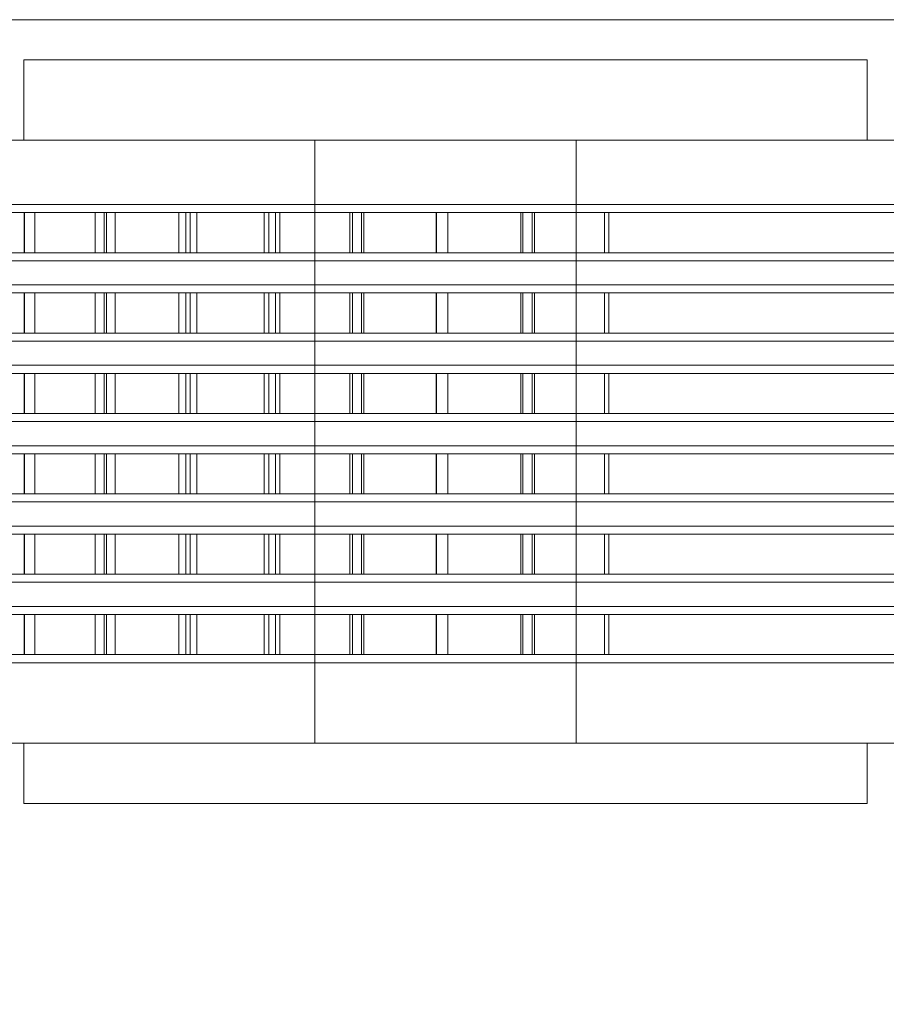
# Model space of a CAD drawing. Header units: millimetres. Extents: x -1970 to 61924, y -58230 to 6847.
# Tile 529 of 656: x 24344 to 24560, y -19725 to -19480. Entities that reach past the tile are written whole.
import ezdxf

# ---------------------------------------------------------------- set-up
doc = ezdxf.new("R2010")
doc.units = ezdxf.units.MM
doc.layers.add('COTAS_O', color=1, linetype='Continuous', lineweight=0)
doc.layers.add('superior_briquetadora', color=7, linetype='Continuous', lineweight=0)
doc.dimstyles.new('R19_100', dxfattribs={"dimtxt": 250, "dimasz": 150, "dimexe": 150, "dimexo": 80, "dimgap": 100, "dimtad": 1, "dimtih": 1, "dimtoh": 1, "dimdsep": 46, "dimcen": 0.09, "dimadec": 0, "dimazin": 0, "dimtfac": 1, "dimtdec": 4, "dimtofl": 0, "dimtmove": 0, "dimatfit": 3, "dimfxl": 1, "dimtolj": 1, "dimtzin": 0, "dimarcsym": 0})

# ---------------------------------------------------------------- blocks, each defined once
blk = doc.blocks.new('DIM_R26_37')
at = {"layer": 'COTAS_O'}
for p, q in [((23750.07, -19480), (23750.07, -20380)), ((25950.07, -19480), (25950.07, -20380)), ((23750.07, -20380), (23900.07, -20335)), ((25950.07, -20380), (25800.07, -20335)), ((23750.07, -20380), (25950.07, -20380)), ((23750.07, -20380), (23900.07, -20425)), ((25950.07, -20380), (25800.07, -20425))]:
    blk.add_line(p, q, dxfattribs=at)
blk.add_text('2200 O', height=250, dxfattribs=at).set_placement((24850.07, -20280))

msp = doc.modelspace()

# ---------------------------------------------------------------- linework, layer by layer
at = {"layer": 'superior_briquetadora'}
for p, q in [((23750.067, -19480), (25950.067, -19480)), ((23900.067, -19480), (25800.067, -19480)), ((24980.067, -19480), (24000.067, -19480)), ((24345.067, -19490), (24346.855, -19490)), ((24345.067, -19490), (24345.067, -19510)), ((24346.855, -19490), (24352.158, -19490)), ((24352.158, -19490), (24360.795, -19490)), ((24360.795, -19490), (24372.472, -19490)), ((24372.472, -19490), (24386.791, -19490)), ((24386.791, -19490), (24403.265, -19490)), ((24403.265, -19490), (24421.333, -19490)), ((24421.333, -19490), (24440.379, -19490)), ((24440.379, -19490), (24459.756, -19490)), ((24459.756, -19490), (24478.802, -19490)), ((24478.802, -19490), (24496.87, -19490)), ((24496.87, -19490), (24513.344, -19490)), ((24513.344, -19490), (24527.663, -19490)), ((24527.663, -19490), (24539.34, -19490)), ((24539.34, -19490), (24547.977, -19490)), ((24547.977, -19490), (24553.28, -19490)), ((24553.28, -19490), (24555.067, -19490)), ((24555.067, -19490), (24555.067, -19510)), ((24357.53, -19510), (24337.605, -19510)), ((24343.004, -19510), (24361.864, -19510)), ((24346.855, -19510), (24345.067, -19510)), ((24352.158, -19510), (24346.855, -19510)), ((24360.795, -19510), (24352.158, -19510)), ((24376.647, -19510), (24357.53, -19510)), ((24372.472, -19510), (24360.795, -19510)), ((24361.864, -19510), (24381.086, -19510)), ((24386.791, -19510), (24372.472, -19510)), ((24393.408, -19510), (24376.647, -19510)), ((24381.086, -19510), (24400.592, -19510)), ((24403.265, -19510), (24386.791, -19510)), ((24406.455, -19510), (24393.408, -19510)), ((24400.592, -19510), (24420.3, -19510)), ((24421.333, -19510), (24403.265, -19510)), ((24414.732, -19510), (24406.455, -19510)), ((24417.567, -19510), (24414.732, -19510)), ((24417.567, -19660), (24417.567, -19510)), ((24420.3, -19510), (24440.131, -19510)), ((24440.379, -19510), (24421.333, -19510)), ((24440.131, -19510), (24460.003, -19510)), ((24459.756, -19510), (24440.379, -19510)), ((24478.802, -19510), (24459.756, -19510)), ((24460.003, -19510), (24479.835, -19510)), ((24496.87, -19510), (24478.802, -19510)), ((24479.835, -19510), (24499.543, -19510)), ((24482.567, -19660), (24482.567, -19510)), ((24485.403, -19510), (24482.567, -19510)), ((24493.68, -19510), (24485.403, -19510)), ((24506.727, -19510), (24493.68, -19510)), ((24513.344, -19510), (24496.87, -19510)), ((24499.543, -19510), (24519.049, -19510)), ((24523.488, -19510), (24506.727, -19510)), ((24527.663, -19510), (24513.344, -19510)), ((24519.049, -19510), (24538.271, -19510)), ((24542.605, -19510), (24523.488, -19510)), ((24539.34, -19510), (24527.663, -19510)), ((24538.271, -19510), (24557.131, -19510)), ((24547.977, -19510), (24539.34, -19510)), ((24562.53, -19510), (24542.605, -19510)), ((24553.28, -19510), (24547.977, -19510)), ((24555.067, -19510), (24553.28, -19510)), ((24557.131, -19510), (24575.55, -19510)), ((24335.262, -19526), (24353.636, -19526)), ((24343.004, -19526), (24361.864, -19526)), ((24353.636, -19526), (24372.422, -19526)), ((24361.864, -19526), (24381.086, -19526)), ((24372.422, -19526), (24391.54, -19526)), ((24381.086, -19526), (24400.592, -19526)), ((24391.54, -19526), (24410.91, -19526)), ((24400.592, -19526), (24420.3, -19526)), ((24410.91, -19526), (24430.447, -19526)), ((24420.3, -19526), (24440.131, -19526)), ((24430.447, -19526), (24450.067, -19526)), ((24440.131, -19526), (24460.003, -19526)), ((24450.067, -19526), (24469.688, -19526)), ((24460.003, -19526), (24479.835, -19526)), ((24469.688, -19526), (24489.225, -19526)), ((24479.835, -19526), (24499.543, -19526)), ((24489.225, -19526), (24508.595, -19526)), ((24499.543, -19526), (24519.049, -19526)), ((24508.595, -19526), (24527.713, -19526)), ((24519.049, -19526), (24538.271, -19526)), ((24527.713, -19526), (24546.499, -19526)), ((24538.271, -19526), (24557.131, -19526)), ((24546.499, -19526), (24564.873, -19526)), ((24557.131, -19526), (24575.55, -19526)), ((24325.147, -19528), (24345.131, -19528)), ((24345.199, -19528), (24325.807, -19528)), ((24328.381, -19528), (24347.848, -19528)), ((24362.843, -19528), (24342.412, -19528)), ((24345.131, -19528), (24365.625, -19528)), ((24345.131, -19538), (24345.131, -19528)), ((24365.101, -19528), (24345.199, -19528)), ((24345.199, -19538), (24345.199, -19528)), ((24347.848, -19528), (24367.811, -19528)), ((24347.848, -19538), (24347.848, -19528)), ((24383.697, -19528), (24362.843, -19528)), ((24362.843, -19538), (24362.843, -19528)), ((24385.415, -19528), (24365.101, -19528)), ((24365.101, -19538), (24365.101, -19528)), ((24365.625, -19528), (24386.528, -19528)), ((24365.625, -19538), (24365.625, -19528)), ((24367.811, -19528), (24388.173, -19528)), ((24367.811, -19538), (24367.811, -19528)), ((24404.874, -19528), (24383.697, -19528)), ((24383.697, -19538), (24383.697, -19528)), ((24406.044, -19528), (24385.415, -19528)), ((24385.415, -19538), (24385.415, -19528)), ((24386.528, -19528), (24407.74, -19528)), ((24386.528, -19538), (24386.528, -19528)), ((24388.173, -19528), (24408.836, -19528)), ((24388.173, -19538), (24388.173, -19528)), ((24426.269, -19528), (24404.874, -19528)), ((24404.874, -19538), (24404.874, -19528)), ((24426.886, -19528), (24406.044, -19528)), ((24406.044, -19538), (24406.044, -19528)), ((24407.74, -19528), (24429.158, -19528)), ((24407.74, -19538), (24407.74, -19528)), ((24408.836, -19528), (24429.699, -19528)), ((24408.836, -19538), (24408.836, -19528)), ((24447.781, -19528), (24426.269, -19528)), ((24426.269, -19538), (24426.269, -19528)), ((24447.84, -19528), (24426.886, -19528)), ((24426.886, -19538), (24426.886, -19528)), ((24429.158, -19528), (24450.677, -19528)), ((24429.158, -19538), (24429.158, -19528)), ((24429.699, -19528), (24450.661, -19528)), ((24429.699, -19538), (24429.699, -19528)), ((24469.303, -19528), (24447.781, -19528)), ((24447.781, -19538), (24447.781, -19528)), ((24468.805, -19528), (24447.84, -19528)), ((24447.84, -19538), (24447.84, -19528)), ((24450.661, -19528), (24471.62, -19528)), ((24450.661, -19538), (24450.661, -19528)), ((24450.677, -19528), (24472.193, -19528)), ((24450.677, -19538), (24450.677, -19528)), ((24489.68, -19528), (24468.805, -19528)), ((24468.805, -19538), (24468.805, -19528)), ((24490.733, -19528), (24469.303, -19528)), ((24469.303, -19538), (24469.303, -19528)), ((24471.62, -19528), (26228.731, -19528)), ((24471.62, -19538), (24471.62, -19528)), ((24472.193, -19528), (26229.304, -19528)), ((24472.193, -19538), (24472.193, -19528)), ((26235.991, -19528), (24489.68, -19528)), ((24489.68, -19538), (24489.68, -19528)), ((26237.044, -19528), (24490.733, -19528)), ((24490.733, -19538), (24490.733, -19528)), ((24325.147, -19538), (24345.131, -19538)), ((24345.199, -19538), (24325.807, -19538)), ((24328.381, -19538), (24347.848, -19538)), ((24362.843, -19538), (24342.412, -19538)), ((24345.131, -19538), (24365.625, -19538)), ((24365.101, -19538), (24345.199, -19538)), ((24347.848, -19538), (24367.811, -19538)), ((24383.697, -19538), (24362.843, -19538)), ((24385.415, -19538), (24365.101, -19538)), ((24365.625, -19538), (24386.528, -19538)), ((24367.811, -19538), (24388.173, -19538)), ((24404.874, -19538), (24383.697, -19538)), ((24406.044, -19538), (24385.415, -19538)), ((24386.528, -19538), (24407.74, -19538)), ((24388.173, -19538), (24408.836, -19538)), ((24426.269, -19538), (24404.874, -19538)), ((24426.886, -19538), (24406.044, -19538)), ((24407.74, -19538), (24429.158, -19538)), ((24408.836, -19538), (24429.699, -19538)), ((24447.781, -19538), (24426.269, -19538)), ((24447.84, -19538), (24426.886, -19538)), ((24429.158, -19538), (24450.677, -19538)), ((24429.699, -19538), (24450.661, -19538)), ((24469.303, -19538), (24447.781, -19538)), ((24468.805, -19538), (24447.84, -19538)), ((24450.661, -19538), (24471.62, -19538)), ((24450.677, -19538), (24472.193, -19538)), ((24489.68, -19538), (24468.805, -19538)), ((24490.733, -19538), (24469.303, -19538)), ((24471.62, -19538), (26228.731, -19538)), ((24472.193, -19538), (26229.304, -19538)), ((26235.991, -19538), (24489.68, -19538)), ((26237.044, -19538), (24490.733, -19538)), ((24335.262, -19540), (24353.636, -19540)), ((24343.004, -19540), (24361.864, -19540)), ((24353.636, -19540), (24372.422, -19540)), ((24361.864, -19540), (24381.086, -19540)), ((24372.422, -19540), (24391.54, -19540)), ((24381.086, -19540), (24400.592, -19540)), ((24391.54, -19540), (24410.91, -19540)), ((24400.592, -19540), (24420.3, -19540)), ((24410.91, -19540), (24430.447, -19540)), ((24420.3, -19540), (24440.131, -19540)), ((24430.447, -19540), (24450.067, -19540)), ((24440.131, -19540), (24460.003, -19540)), ((24450.067, -19540), (24469.688, -19540)), ((24460.003, -19540), (24479.835, -19540)), ((24469.688, -19540), (24489.225, -19540)), ((24479.835, -19540), (24499.543, -19540)), ((24489.225, -19540), (24508.595, -19540)), ((24499.543, -19540), (24519.049, -19540)), ((24508.595, -19540), (24527.713, -19540)), ((24519.049, -19540), (24538.271, -19540)), ((24527.713, -19540), (24546.499, -19540)), ((24538.271, -19540), (24557.131, -19540)), ((24546.499, -19540), (24564.873, -19540)), ((24557.131, -19540), (24575.55, -19540)), ((24335.262, -19546), (24353.636, -19546)), ((24343.004, -19546), (24361.864, -19546)), ((24353.636, -19546), (24372.422, -19546)), ((24361.864, -19546), (24381.086, -19546)), ((24372.422, -19546), (24391.54, -19546)), ((24381.086, -19546), (24400.592, -19546)), ((24391.54, -19546), (24410.91, -19546)), ((24400.592, -19546), (24420.3, -19546)), ((24410.91, -19546), (24430.447, -19546)), ((24420.3, -19546), (24440.131, -19546)), ((24430.447, -19546), (24450.067, -19546)), ((24440.131, -19546), (24460.003, -19546)), ((24450.067, -19546), (24469.688, -19546)), ((24460.003, -19546), (24479.835, -19546)), ((24469.688, -19546), (24489.225, -19546)), ((24479.835, -19546), (24499.543, -19546)), ((24489.225, -19546), (24508.595, -19546)), ((24499.543, -19546), (24519.049, -19546)), ((24508.595, -19546), (24527.713, -19546)), ((24519.049, -19546), (24538.271, -19546)), ((24527.713, -19546), (24546.499, -19546)), ((24538.271, -19546), (24557.131, -19546)), ((24546.499, -19546), (24564.873, -19546)), ((24557.131, -19546), (24575.55, -19546)), ((24325.147, -19548), (24345.131, -19548)), ((24345.199, -19548), (24325.807, -19548)), ((24328.381, -19548), (24347.848, -19548)), ((24362.843, -19548), (24342.412, -19548)), ((24345.131, -19548), (24365.625, -19548)), ((24345.131, -19558), (24345.131, -19548)), ((24365.101, -19548), (24345.199, -19548)), ((24345.199, -19558), (24345.199, -19548)), ((24347.848, -19548), (24367.811, -19548)), ((24347.848, -19558), (24347.848, -19548)), ((24383.697, -19548), (24362.843, -19548)), ((24362.843, -19558), (24362.843, -19548)), ((24385.415, -19548), (24365.101, -19548)), ((24365.101, -19558), (24365.101, -19548)), ((24365.625, -19548), (24386.528, -19548)), ((24365.625, -19558), (24365.625, -19548)), ((24367.811, -19548), (24388.173, -19548)), ((24367.811, -19558), (24367.811, -19548)), ((24404.874, -19548), (24383.697, -19548)), ((24383.697, -19558), (24383.697, -19548)), ((24406.044, -19548), (24385.415, -19548)), ((24385.415, -19558), (24385.415, -19548)), ((24386.528, -19548), (24407.74, -19548)), ((24386.528, -19558), (24386.528, -19548)), ((24388.173, -19548), (24408.836, -19548)), ((24388.173, -19558), (24388.173, -19548)), ((24426.269, -19548), (24404.874, -19548)), ((24404.874, -19558), (24404.874, -19548)), ((24426.886, -19548), (24406.044, -19548)), ((24406.044, -19558), (24406.044, -19548)), ((24407.74, -19548), (24429.158, -19548)), ((24407.74, -19558), (24407.74, -19548)), ((24408.836, -19548), (24429.699, -19548)), ((24408.836, -19558), (24408.836, -19548)), ((24447.781, -19548), (24426.269, -19548)), ((24426.269, -19558), (24426.269, -19548)), ((24447.84, -19548), (24426.886, -19548)), ((24426.886, -19558), (24426.886, -19548)), ((24429.158, -19548), (24450.677, -19548)), ((24429.158, -19558), (24429.158, -19548)), ((24429.699, -19548), (24450.661, -19548)), ((24429.699, -19558), (24429.699, -19548)), ((24469.303, -19548), (24447.781, -19548)), ((24447.781, -19558), (24447.781, -19548)), ((24468.805, -19548), (24447.84, -19548)), ((24447.84, -19558), (24447.84, -19548)), ((24450.661, -19548), (24471.62, -19548)), ((24450.661, -19558), (24450.661, -19548)), ((24450.677, -19548), (24472.193, -19548)), ((24450.677, -19558), (24450.677, -19548)), ((24489.68, -19548), (24468.805, -19548)), ((24468.805, -19558), (24468.805, -19548)), ((24490.733, -19548), (24469.303, -19548)), ((24469.303, -19558), (24469.303, -19548)), ((24471.62, -19548), (26228.731, -19548)), ((24471.62, -19558), (24471.62, -19548)), ((24472.193, -19548), (26229.304, -19548)), ((24472.193, -19558), (24472.193, -19548)), ((26235.991, -19548), (24489.68, -19548)), ((24489.68, -19558), (24489.68, -19548)), ((26237.044, -19548), (24490.733, -19548)), ((24490.733, -19558), (24490.733, -19548)), ((24325.147, -19558), (24345.131, -19558)), ((24345.199, -19558), (24325.807, -19558)), ((24328.381, -19558), (24347.848, -19558)), ((24362.843, -19558), (24342.412, -19558)), ((24345.131, -19558), (24365.625, -19558)), ((24365.101, -19558), (24345.199, -19558)), ((24347.848, -19558), (24367.811, -19558)), ((24383.697, -19558), (24362.843, -19558)), ((24385.415, -19558), (24365.101, -19558)), ((24365.625, -19558), (24386.528, -19558)), ((24367.811, -19558), (24388.173, -19558)), ((24404.874, -19558), (24383.697, -19558)), ((24406.044, -19558), (24385.415, -19558)), ((24386.528, -19558), (24407.74, -19558)), ((24388.173, -19558), (24408.836, -19558)), ((24426.269, -19558), (24404.874, -19558)), ((24426.886, -19558), (24406.044, -19558)), ((24407.74, -19558), (24429.158, -19558)), ((24408.836, -19558), (24429.699, -19558)), ((24447.781, -19558), (24426.269, -19558)), ((24447.84, -19558), (24426.886, -19558)), ((24429.158, -19558), (24450.677, -19558)), ((24429.699, -19558), (24450.661, -19558)), ((24469.303, -19558), (24447.781, -19558)), ((24468.805, -19558), (24447.84, -19558)), ((24450.661, -19558), (24471.62, -19558)), ((24450.677, -19558), (24472.193, -19558)), ((24489.68, -19558), (24468.805, -19558)), ((24490.733, -19558), (24469.303, -19558)), ((24471.62, -19558), (26228.731, -19558)), ((24472.193, -19558), (26229.304, -19558)), ((26235.991, -19558), (24489.68, -19558)), ((26237.044, -19558), (24490.733, -19558)), ((24335.262, -19560), (24353.636, -19560)), ((24343.004, -19560), (24361.864, -19560)), ((24353.636, -19560), (24372.422, -19560)), ((24361.864, -19560), (24381.086, -19560)), ((24372.422, -19560), (24391.54, -19560)), ((24381.086, -19560), (24400.592, -19560)), ((24391.54, -19560), (24410.91, -19560)), ((24400.592, -19560), (24420.3, -19560)), ((24410.91, -19560), (24430.447, -19560)), ((24420.3, -19560), (24440.131, -19560)), ((24430.447, -19560), (24450.067, -19560)), ((24440.131, -19560), (24460.003, -19560)), ((24450.067, -19560), (24469.688, -19560)), ((24460.003, -19560), (24479.835, -19560)), ((24469.688, -19560), (24489.225, -19560)), ((24479.835, -19560), (24499.543, -19560)), ((24489.225, -19560), (24508.595, -19560)), ((24499.543, -19560), (24519.049, -19560)), ((24508.595, -19560), (24527.713, -19560)), ((24519.049, -19560), (24538.271, -19560)), ((24527.713, -19560), (24546.499, -19560)), ((24538.271, -19560), (24557.131, -19560)), ((24546.499, -19560), (24564.873, -19560)), ((24557.131, -19560), (24575.55, -19560)), ((24335.262, -19566), (24353.636, -19566)), ((24343.004, -19566), (24361.864, -19566)), ((24353.636, -19566), (24372.422, -19566)), ((24361.864, -19566), (24381.086, -19566)), ((24372.422, -19566), (24391.54, -19566)), ((24381.086, -19566), (24400.592, -19566)), ((24391.54, -19566), (24410.91, -19566)), ((24400.592, -19566), (24420.3, -19566)), ((24410.91, -19566), (24430.447, -19566)), ((24420.3, -19566), (24440.131, -19566)), ((24430.447, -19566), (24450.067, -19566)), ((24440.131, -19566), (24460.003, -19566)), ((24450.067, -19566), (24469.688, -19566)), ((24460.003, -19566), (24479.835, -19566)), ((24469.688, -19566), (24489.225, -19566)), ((24479.835, -19566), (24499.543, -19566)), ((24489.225, -19566), (24508.595, -19566)), ((24499.543, -19566), (24519.049, -19566)), ((24508.595, -19566), (24527.713, -19566)), ((24519.049, -19566), (24538.271, -19566)), ((24527.713, -19566), (24546.499, -19566)), ((24538.271, -19566), (24557.131, -19566)), ((24546.499, -19566), (24564.873, -19566)), ((24557.131, -19566), (24575.55, -19566)), ((24325.147, -19568), (24345.131, -19568)), ((24345.199, -19568), (24325.807, -19568)), ((24328.381, -19568), (24347.848, -19568)), ((24362.843, -19568), (24342.412, -19568)), ((24345.131, -19568), (24365.625, -19568)), ((24345.131, -19578), (24345.131, -19568)), ((24365.101, -19568), (24345.199, -19568)), ((24345.199, -19578), (24345.199, -19568)), ((24347.848, -19568), (24367.811, -19568)), ((24347.848, -19578), (24347.848, -19568)), ((24383.697, -19568), (24362.843, -19568)), ((24362.843, -19578), (24362.843, -19568)), ((24385.415, -19568), (24365.101, -19568)), ((24365.101, -19578), (24365.101, -19568)), ((24365.625, -19568), (24386.528, -19568)), ((24365.625, -19578), (24365.625, -19568)), ((24367.811, -19568), (24388.173, -19568)), ((24367.811, -19578), (24367.811, -19568)), ((24404.874, -19568), (24383.697, -19568)), ((24383.697, -19578), (24383.697, -19568)), ((24406.044, -19568), (24385.415, -19568)), ((24385.415, -19578), (24385.415, -19568)), ((24386.528, -19568), (24407.74, -19568)), ((24386.528, -19578), (24386.528, -19568)), ((24388.173, -19568), (24408.836, -19568)), ((24388.173, -19578), (24388.173, -19568)), ((24426.269, -19568), (24404.874, -19568)), ((24404.874, -19578), (24404.874, -19568)), ((24426.886, -19568), (24406.044, -19568)), ((24406.044, -19578), (24406.044, -19568)), ((24407.74, -19568), (24429.158, -19568)), ((24407.74, -19578), (24407.74, -19568)), ((24408.836, -19568), (24429.699, -19568)), ((24408.836, -19578), (24408.836, -19568)), ((24447.781, -19568), (24426.269, -19568)), ((24426.269, -19578), (24426.269, -19568)), ((24447.84, -19568), (24426.886, -19568)), ((24426.886, -19578), (24426.886, -19568)), ((24429.158, -19568), (24450.677, -19568)), ((24429.158, -19578), (24429.158, -19568)), ((24429.699, -19568), (24450.661, -19568)), ((24429.699, -19578), (24429.699, -19568)), ((24469.303, -19568), (24447.781, -19568)), ((24447.781, -19578), (24447.781, -19568)), ((24468.805, -19568), (24447.84, -19568)), ((24447.84, -19578), (24447.84, -19568)), ((24450.661, -19568), (24471.62, -19568)), ((24450.661, -19578), (24450.661, -19568)), ((24450.677, -19568), (24472.193, -19568)), ((24450.677, -19578), (24450.677, -19568)), ((24489.68, -19568), (24468.805, -19568)), ((24468.805, -19578), (24468.805, -19568)), ((24490.733, -19568), (24469.303, -19568)), ((24469.303, -19578), (24469.303, -19568)), ((24471.62, -19568), (26228.731, -19568)), ((24471.62, -19578), (24471.62, -19568)), ((24472.193, -19568), (26229.304, -19568)), ((24472.193, -19578), (24472.193, -19568)), ((26235.991, -19568), (24489.68, -19568)), ((24489.68, -19578), (24489.68, -19568)), ((26237.044, -19568), (24490.733, -19568)), ((24490.733, -19578), (24490.733, -19568)), ((24325.147, -19578), (24345.131, -19578)), ((24345.199, -19578), (24325.807, -19578)), ((24328.381, -19578), (24347.848, -19578)), ((24362.843, -19578), (24342.412, -19578)), ((24345.131, -19578), (24365.625, -19578)), ((24365.101, -19578), (24345.199, -19578)), ((24347.848, -19578), (24367.811, -19578)), ((24383.697, -19578), (24362.843, -19578)), ((24385.415, -19578), (24365.101, -19578)), ((24365.625, -19578), (24386.528, -19578)), ((24367.811, -19578), (24388.173, -19578)), ((24404.874, -19578), (24383.697, -19578)), ((24406.044, -19578), (24385.415, -19578)), ((24386.528, -19578), (24407.74, -19578)), ((24388.173, -19578), (24408.836, -19578)), ((24426.269, -19578), (24404.874, -19578)), ((24426.886, -19578), (24406.044, -19578)), ((24407.74, -19578), (24429.158, -19578)), ((24408.836, -19578), (24429.699, -19578)), ((24447.781, -19578), (24426.269, -19578)), ((24447.84, -19578), (24426.886, -19578)), ((24429.158, -19578), (24450.677, -19578)), ((24429.699, -19578), (24450.661, -19578)), ((24469.303, -19578), (24447.781, -19578)), ((24468.805, -19578), (24447.84, -19578)), ((24450.661, -19578), (24471.62, -19578)), ((24450.677, -19578), (24472.193, -19578)), ((24489.68, -19578), (24468.805, -19578)), ((24490.733, -19578), (24469.303, -19578)), ((24471.62, -19578), (26228.731, -19578)), ((24472.193, -19578), (26229.304, -19578)), ((26235.991, -19578), (24489.68, -19578)), ((26237.044, -19578), (24490.733, -19578)), ((24335.262, -19580), (24353.636, -19580)), ((24343.004, -19580), (24361.864, -19580)), ((24353.636, -19580), (24372.422, -19580)), ((24361.864, -19580), (24381.086, -19580)), ((24372.422, -19580), (24391.54, -19580)), ((24381.086, -19580), (24400.592, -19580)), ((24391.54, -19580), (24410.91, -19580)), ((24400.592, -19580), (24420.3, -19580)), ((24410.91, -19580), (24430.447, -19580)), ((24420.3, -19580), (24440.131, -19580)), ((24430.447, -19580), (24450.067, -19580)), ((24440.131, -19580), (24460.003, -19580)), ((24450.067, -19580), (24469.688, -19580)), ((24460.003, -19580), (24479.835, -19580)), ((24469.688, -19580), (24489.225, -19580)), ((24479.835, -19580), (24499.543, -19580)), ((24489.225, -19580), (24508.595, -19580)), ((24499.543, -19580), (24519.049, -19580)), ((24508.595, -19580), (24527.713, -19580)), ((24519.049, -19580), (24538.271, -19580)), ((24527.713, -19580), (24546.499, -19580)), ((24538.271, -19580), (24557.131, -19580)), ((24546.499, -19580), (24564.873, -19580)), ((24557.131, -19580), (24575.55, -19580)), ((24325.147, -19588), (24345.131, -19588)), ((24345.199, -19588), (24325.807, -19588)), ((24328.381, -19588), (24347.848, -19588)), ((24335.262, -19586), (24353.636, -19586)), ((24362.843, -19588), (24342.412, -19588)), ((24343.004, -19586), (24361.864, -19586)), ((24345.131, -19588), (24365.625, -19588)), ((24345.131, -19598), (24345.131, -19588)), ((24365.101, -19588), (24345.199, -19588)), ((24345.199, -19598), (24345.199, -19588)), ((24347.848, -19588), (24367.811, -19588)), ((24347.848, -19598), (24347.848, -19588)), ((24353.636, -19586), (24372.422, -19586)), ((24361.864, -19586), (24381.086, -19586)), ((24383.697, -19588), (24362.843, -19588)), ((24362.843, -19598), (24362.843, -19588)), ((24385.415, -19588), (24365.101, -19588)), ((24365.101, -19598), (24365.101, -19588)), ((24365.625, -19588), (24386.528, -19588)), ((24365.625, -19598), (24365.625, -19588)), ((24367.811, -19588), (24388.173, -19588)), ((24367.811, -19598), (24367.811, -19588)), ((24372.422, -19586), (24391.54, -19586)), ((24381.086, -19586), (24400.592, -19586)), ((24404.874, -19588), (24383.697, -19588)), ((24383.697, -19598), (24383.697, -19588)), ((24406.044, -19588), (24385.415, -19588)), ((24385.415, -19598), (24385.415, -19588)), ((24386.528, -19588), (24407.74, -19588)), ((24386.528, -19598), (24386.528, -19588)), ((24388.173, -19588), (24408.836, -19588)), ((24388.173, -19598), (24388.173, -19588)), ((24391.54, -19586), (24410.91, -19586)), ((24400.592, -19586), (24420.3, -19586)), ((24426.269, -19588), (24404.874, -19588)), ((24404.874, -19598), (24404.874, -19588)), ((24426.886, -19588), (24406.044, -19588)), ((24406.044, -19598), (24406.044, -19588)), ((24407.74, -19588), (24429.158, -19588)), ((24407.74, -19598), (24407.74, -19588)), ((24408.836, -19588), (24429.699, -19588)), ((24408.836, -19598), (24408.836, -19588)), ((24410.91, -19586), (24430.447, -19586)), ((24420.3, -19586), (24440.131, -19586)), ((24447.781, -19588), (24426.269, -19588)), ((24426.269, -19598), (24426.269, -19588)), ((24447.84, -19588), (24426.886, -19588)), ((24426.886, -19598), (24426.886, -19588)), ((24429.158, -19588), (24450.677, -19588)), ((24429.158, -19598), (24429.158, -19588)), ((24429.699, -19588), (24450.661, -19588)), ((24429.699, -19598), (24429.699, -19588)), ((24430.447, -19586), (24450.067, -19586)), ((24440.131, -19586), (24460.003, -19586)), ((24469.303, -19588), (24447.781, -19588)), ((24447.781, -19598), (24447.781, -19588)), ((24468.805, -19588), (24447.84, -19588)), ((24447.84, -19598), (24447.84, -19588)), ((24450.067, -19586), (24469.688, -19586)), ((24450.661, -19588), (24471.62, -19588)), ((24450.661, -19598), (24450.661, -19588)), ((24450.677, -19588), (24472.193, -19588)), ((24450.677, -19598), (24450.677, -19588)), ((24460.003, -19586), (24479.835, -19586)), ((24489.68, -19588), (24468.805, -19588)), ((24468.805, -19598), (24468.805, -19588)), ((24490.733, -19588), (24469.303, -19588)), ((24469.303, -19598), (24469.303, -19588)), ((24469.688, -19586), (24489.225, -19586)), ((24471.62, -19588), (26228.731, -19588)), ((24471.62, -19598), (24471.62, -19588)), ((24472.193, -19588), (26229.304, -19588)), ((24472.193, -19598), (24472.193, -19588)), ((24479.835, -19586), (24499.543, -19586)), ((24489.225, -19586), (24508.595, -19586)), ((26235.991, -19588), (24489.68, -19588)), ((24489.68, -19598), (24489.68, -19588)), ((26237.044, -19588), (24490.733, -19588)), ((24490.733, -19598), (24490.733, -19588)), ((24499.543, -19586), (24519.049, -19586)), ((24508.595, -19586), (24527.713, -19586)), ((24519.049, -19586), (24538.271, -19586)), ((24527.713, -19586), (24546.499, -19586)), ((24538.271, -19586), (24557.131, -19586)), ((24546.499, -19586), (24564.873, -19586)), ((24557.131, -19586), (24575.55, -19586)), ((24325.147, -19598), (24345.131, -19598)), ((24345.199, -19598), (24325.807, -19598)), ((24328.381, -19598), (24347.848, -19598)), ((24335.262, -19600), (24353.636, -19600)), ((24362.843, -19598), (24342.412, -19598)), ((24343.004, -19600), (24361.864, -19600)), ((24345.131, -19598), (24365.625, -19598)), ((24365.101, -19598), (24345.199, -19598)), ((24347.848, -19598), (24367.811, -19598)), ((24353.636, -19600), (24372.422, -19600)), ((24361.864, -19600), (24381.086, -19600)), ((24383.697, -19598), (24362.843, -19598)), ((24385.415, -19598), (24365.101, -19598)), ((24365.625, -19598), (24386.528, -19598)), ((24367.811, -19598), (24388.173, -19598)), ((24372.422, -19600), (24391.54, -19600)), ((24381.086, -19600), (24400.592, -19600)), ((24404.874, -19598), (24383.697, -19598)), ((24406.044, -19598), (24385.415, -19598)), ((24386.528, -19598), (24407.74, -19598)), ((24388.173, -19598), (24408.836, -19598)), ((24391.54, -19600), (24410.91, -19600)), ((24400.592, -19600), (24420.3, -19600)), ((24426.269, -19598), (24404.874, -19598)), ((24426.886, -19598), (24406.044, -19598)), ((24407.74, -19598), (24429.158, -19598)), ((24408.836, -19598), (24429.699, -19598)), ((24410.91, -19600), (24430.447, -19600)), ((24420.3, -19600), (24440.131, -19600)), ((24447.781, -19598), (24426.269, -19598)), ((24447.84, -19598), (24426.886, -19598)), ((24429.158, -19598), (24450.677, -19598)), ((24429.699, -19598), (24450.661, -19598)), ((24430.447, -19600), (24450.067, -19600)), ((24440.131, -19600), (24460.003, -19600)), ((24469.303, -19598), (24447.781, -19598)), ((24468.805, -19598), (24447.84, -19598)), ((24450.067, -19600), (24469.688, -19600)), ((24450.661, -19598), (24471.62, -19598)), ((24450.677, -19598), (24472.193, -19598)), ((24460.003, -19600), (24479.835, -19600)), ((24489.68, -19598), (24468.805, -19598)), ((24490.733, -19598), (24469.303, -19598)), ((24469.688, -19600), (24489.225, -19600)), ((24471.62, -19598), (26228.731, -19598)), ((24472.193, -19598), (26229.304, -19598)), ((24479.835, -19600), (24499.543, -19600)), ((24489.225, -19600), (24508.595, -19600)), ((26235.991, -19598), (24489.68, -19598)), ((26237.044, -19598), (24490.733, -19598)), ((24499.543, -19600), (24519.049, -19600)), ((24508.595, -19600), (24527.713, -19600)), ((24519.049, -19600), (24538.271, -19600)), ((24527.713, -19600), (24546.499, -19600)), ((24538.271, -19600), (24557.131, -19600)), ((24546.499, -19600), (24564.873, -19600)), ((24557.131, -19600), (24575.55, -19600)), ((24335.262, -19606), (24353.636, -19606)), ((24343.004, -19606), (24361.864, -19606)), ((24353.636, -19606), (24372.422, -19606)), ((24361.864, -19606), (24381.086, -19606)), ((24372.422, -19606), (24391.54, -19606)), ((24381.086, -19606), (24400.592, -19606)), ((24391.54, -19606), (24410.91, -19606)), ((24400.592, -19606), (24420.3, -19606)), ((24410.91, -19606), (24430.447, -19606)), ((24420.3, -19606), (24440.131, -19606)), ((24430.447, -19606), (24450.067, -19606)), ((24440.131, -19606), (24460.003, -19606)), ((24450.067, -19606), (24469.688, -19606)), ((24460.003, -19606), (24479.835, -19606)), ((24469.688, -19606), (24489.225, -19606)), ((24479.835, -19606), (24499.543, -19606)), ((24489.225, -19606), (24508.595, -19606)), ((24499.543, -19606), (24519.049, -19606)), ((24508.595, -19606), (24527.713, -19606)), ((24519.049, -19606), (24538.271, -19606)), ((24527.713, -19606), (24546.499, -19606)), ((24538.271, -19606), (24557.131, -19606)), ((24546.499, -19606), (24564.873, -19606)), ((24557.131, -19606), (24575.55, -19606)), ((24325.147, -19608), (24345.131, -19608)), ((24345.199, -19608), (24325.807, -19608)), ((24328.381, -19608), (24347.848, -19608)), ((24362.843, -19608), (24342.412, -19608)), ((24345.131, -19608), (24365.625, -19608)), ((24345.131, -19618), (24345.131, -19608)), ((24365.101, -19608), (24345.199, -19608)), ((24345.199, -19618), (24345.199, -19608)), ((24347.848, -19608), (24367.811, -19608)), ((24347.848, -19618), (24347.848, -19608)), ((24383.697, -19608), (24362.843, -19608)), ((24362.843, -19618), (24362.843, -19608)), ((24385.415, -19608), (24365.101, -19608)), ((24365.101, -19618), (24365.101, -19608)), ((24365.625, -19608), (24386.528, -19608)), ((24365.625, -19618), (24365.625, -19608)), ((24367.811, -19608), (24388.173, -19608)), ((24367.811, -19618), (24367.811, -19608)), ((24404.874, -19608), (24383.697, -19608)), ((24383.697, -19618), (24383.697, -19608)), ((24406.044, -19608), (24385.415, -19608)), ((24385.415, -19618), (24385.415, -19608)), ((24386.528, -19608), (24407.74, -19608)), ((24386.528, -19618), (24386.528, -19608)), ((24388.173, -19608), (24408.836, -19608)), ((24388.173, -19618), (24388.173, -19608)), ((24426.269, -19608), (24404.874, -19608)), ((24404.874, -19618), (24404.874, -19608)), ((24426.886, -19608), (24406.044, -19608)), ((24406.044, -19618), (24406.044, -19608)), ((24407.74, -19608), (24429.158, -19608)), ((24407.74, -19618), (24407.74, -19608)), ((24408.836, -19608), (24429.699, -19608)), ((24408.836, -19618), (24408.836, -19608)), ((24447.781, -19608), (24426.269, -19608)), ((24426.269, -19618), (24426.269, -19608)), ((24447.84, -19608), (24426.886, -19608)), ((24426.886, -19618), (24426.886, -19608)), ((24429.158, -19608), (24450.677, -19608)), ((24429.158, -19618), (24429.158, -19608)), ((24429.699, -19608), (24450.661, -19608)), ((24429.699, -19618), (24429.699, -19608)), ((24469.303, -19608), (24447.781, -19608)), ((24447.781, -19618), (24447.781, -19608)), ((24468.805, -19608), (24447.84, -19608)), ((24447.84, -19618), (24447.84, -19608)), ((24450.661, -19608), (24471.62, -19608)), ((24450.661, -19618), (24450.661, -19608)), ((24450.677, -19608), (24472.193, -19608)), ((24450.677, -19618), (24450.677, -19608)), ((24489.68, -19608), (24468.805, -19608)), ((24468.805, -19618), (24468.805, -19608)), ((24490.733, -19608), (24469.303, -19608)), ((24469.303, -19618), (24469.303, -19608)), ((24471.62, -19608), (26228.731, -19608)), ((24471.62, -19618), (24471.62, -19608)), ((24472.193, -19608), (26229.304, -19608)), ((24472.193, -19618), (24472.193, -19608)), ((26235.991, -19608), (24489.68, -19608)), ((24489.68, -19618), (24489.68, -19608)), ((26237.044, -19608), (24490.733, -19608)), ((24490.733, -19618), (24490.733, -19608)), ((24325.147, -19618), (24345.131, -19618)), ((24345.199, -19618), (24325.807, -19618)), ((24328.381, -19618), (24347.848, -19618)), ((24335.262, -19620), (24353.636, -19620)), ((24362.843, -19618), (24342.412, -19618)), ((24343.004, -19620), (24361.864, -19620)), ((24345.131, -19618), (24365.625, -19618)), ((24365.101, -19618), (24345.199, -19618)), ((24347.848, -19618), (24367.811, -19618)), ((24353.636, -19620), (24372.422, -19620)), ((24361.864, -19620), (24381.086, -19620)), ((24383.697, -19618), (24362.843, -19618)), ((24385.415, -19618), (24365.101, -19618)), ((24365.625, -19618), (24386.528, -19618)), ((24367.811, -19618), (24388.173, -19618)), ((24372.422, -19620), (24391.54, -19620)), ((24381.086, -19620), (24400.592, -19620)), ((24404.874, -19618), (24383.697, -19618)), ((24406.044, -19618), (24385.415, -19618)), ((24386.528, -19618), (24407.74, -19618)), ((24388.173, -19618), (24408.836, -19618)), ((24391.54, -19620), (24410.91, -19620)), ((24400.592, -19620), (24420.3, -19620)), ((24426.269, -19618), (24404.874, -19618)), ((24426.886, -19618), (24406.044, -19618)), ((24407.74, -19618), (24429.158, -19618)), ((24408.836, -19618), (24429.699, -19618)), ((24410.91, -19620), (24430.447, -19620)), ((24420.3, -19620), (24440.131, -19620)), ((24447.781, -19618), (24426.269, -19618)), ((24447.84, -19618), (24426.886, -19618)), ((24429.158, -19618), (24450.677, -19618)), ((24429.699, -19618), (24450.661, -19618)), ((24430.447, -19620), (24450.067, -19620)), ((24440.131, -19620), (24460.003, -19620)), ((24469.303, -19618), (24447.781, -19618)), ((24468.805, -19618), (24447.84, -19618)), ((24450.067, -19620), (24469.688, -19620)), ((24450.661, -19618), (24471.62, -19618)), ((24450.677, -19618), (24472.193, -19618)), ((24460.003, -19620), (24479.835, -19620)), ((24489.68, -19618), (24468.805, -19618)), ((24490.733, -19618), (24469.303, -19618)), ((24469.688, -19620), (24489.225, -19620)), ((24471.62, -19618), (26228.731, -19618)), ((24472.193, -19618), (26229.304, -19618)), ((24479.835, -19620), (24499.543, -19620)), ((24489.225, -19620), (24508.595, -19620)), ((26235.991, -19618), (24489.68, -19618)), ((26237.044, -19618), (24490.733, -19618)), ((24499.543, -19620), (24519.049, -19620)), ((24508.595, -19620), (24527.713, -19620)), ((24519.049, -19620), (24538.271, -19620)), ((24527.713, -19620), (24546.499, -19620)), ((24538.271, -19620), (24557.131, -19620)), ((24546.499, -19620), (24564.873, -19620)), ((24557.131, -19620), (24575.55, -19620)), ((24335.262, -19626), (24353.636, -19626)), ((24343.004, -19626), (24361.864, -19626)), ((24353.636, -19626), (24372.422, -19626)), ((24361.864, -19626), (24381.086, -19626)), ((24372.422, -19626), (24391.54, -19626)), ((24381.086, -19626), (24400.592, -19626)), ((24391.54, -19626), (24410.91, -19626)), ((24400.592, -19626), (24420.3, -19626)), ((24410.91, -19626), (24430.447, -19626)), ((24420.3, -19626), (24440.131, -19626)), ((24430.447, -19626), (24450.067, -19626)), ((24440.131, -19626), (24460.003, -19626)), ((24450.067, -19626), (24469.688, -19626)), ((24460.003, -19626), (24479.835, -19626)), ((24469.688, -19626), (24489.225, -19626)), ((24479.835, -19626), (24499.543, -19626)), ((24489.225, -19626), (24508.595, -19626)), ((24499.543, -19626), (24519.049, -19626)), ((24508.595, -19626), (24527.713, -19626)), ((24519.049, -19626), (24538.271, -19626)), ((24527.713, -19626), (24546.499, -19626)), ((24538.271, -19626), (24557.131, -19626)), ((24546.499, -19626), (24564.873, -19626)), ((24557.131, -19626), (24575.55, -19626)), ((24325.147, -19628), (24345.131, -19628)), ((24345.199, -19628), (24325.807, -19628)), ((24328.381, -19628), (24347.848, -19628)), ((24362.843, -19628), (24342.412, -19628)), ((24345.131, -19628), (24365.625, -19628)), ((24345.131, -19638), (24345.131, -19628)), ((24365.101, -19628), (24345.199, -19628)), ((24345.199, -19638), (24345.199, -19628)), ((24347.848, -19628), (24367.811, -19628)), ((24347.848, -19638), (24347.848, -19628)), ((24383.697, -19628), (24362.843, -19628)), ((24362.843, -19638), (24362.843, -19628)), ((24385.415, -19628), (24365.101, -19628)), ((24365.101, -19638), (24365.101, -19628)), ((24365.625, -19628), (24386.528, -19628)), ((24365.625, -19638), (24365.625, -19628)), ((24367.811, -19628), (24388.173, -19628)), ((24367.811, -19638), (24367.811, -19628)), ((24404.874, -19628), (24383.697, -19628)), ((24383.697, -19638), (24383.697, -19628)), ((24406.044, -19628), (24385.415, -19628)), ((24385.415, -19638), (24385.415, -19628)), ((24386.528, -19628), (24407.74, -19628)), ((24386.528, -19638), (24386.528, -19628)), ((24388.173, -19628), (24408.836, -19628)), ((24388.173, -19638), (24388.173, -19628)), ((24426.269, -19628), (24404.874, -19628)), ((24404.874, -19638), (24404.874, -19628)), ((24426.886, -19628), (24406.044, -19628)), ((24406.044, -19638), (24406.044, -19628)), ((24407.74, -19628), (24429.158, -19628)), ((24407.74, -19638), (24407.74, -19628)), ((24408.836, -19628), (24429.699, -19628)), ((24408.836, -19638), (24408.836, -19628)), ((24447.781, -19628), (24426.269, -19628)), ((24426.269, -19638), (24426.269, -19628)), ((24447.84, -19628), (24426.886, -19628)), ((24426.886, -19638), (24426.886, -19628)), ((24429.158, -19628), (24450.677, -19628)), ((24429.158, -19638), (24429.158, -19628)), ((24429.699, -19628), (24450.661, -19628)), ((24429.699, -19638), (24429.699, -19628)), ((24469.303, -19628), (24447.781, -19628)), ((24447.781, -19638), (24447.781, -19628)), ((24468.805, -19628), (24447.84, -19628)), ((24447.84, -19638), (24447.84, -19628)), ((24450.661, -19628), (24471.62, -19628)), ((24450.661, -19638), (24450.661, -19628)), ((24450.677, -19628), (24472.193, -19628)), ((24450.677, -19638), (24450.677, -19628)), ((24489.68, -19628), (24468.805, -19628)), ((24468.805, -19638), (24468.805, -19628)), ((24490.733, -19628), (24469.303, -19628)), ((24469.303, -19638), (24469.303, -19628)), ((24471.62, -19628), (26228.731, -19628)), ((24471.62, -19638), (24471.62, -19628)), ((24472.193, -19628), (26229.304, -19628)), ((24472.193, -19638), (24472.193, -19628)), ((26235.991, -19628), (24489.68, -19628)), ((24489.68, -19638), (24489.68, -19628)), ((26237.044, -19628), (24490.733, -19628)), ((24490.733, -19638), (24490.733, -19628)), ((24325.147, -19638), (24345.131, -19638)), ((24345.199, -19638), (24325.807, -19638)), ((24328.381, -19638), (24347.848, -19638)), ((24362.843, -19638), (24342.412, -19638)), ((24345.131, -19638), (24365.625, -19638)), ((24365.101, -19638), (24345.199, -19638)), ((24347.848, -19638), (24367.811, -19638)), ((24383.697, -19638), (24362.843, -19638)), ((24385.415, -19638), (24365.101, -19638)), ((24365.625, -19638), (24386.528, -19638)), ((24367.811, -19638), (24388.173, -19638)), ((24404.874, -19638), (24383.697, -19638)), ((24406.044, -19638), (24385.415, -19638)), ((24386.528, -19638), (24407.74, -19638)), ((24388.173, -19638), (24408.836, -19638)), ((24426.269, -19638), (24404.874, -19638)), ((24426.886, -19638), (24406.044, -19638)), ((24407.74, -19638), (24429.158, -19638)), ((24408.836, -19638), (24429.699, -19638)), ((24447.781, -19638), (24426.269, -19638)), ((24447.84, -19638), (24426.886, -19638)), ((24429.158, -19638), (24450.677, -19638)), ((24429.699, -19638), (24450.661, -19638)), ((24469.303, -19638), (24447.781, -19638)), ((24468.805, -19638), (24447.84, -19638)), ((24450.661, -19638), (24471.62, -19638)), ((24450.677, -19638), (24472.193, -19638)), ((24489.68, -19638), (24468.805, -19638)), ((24490.733, -19638), (24469.303, -19638)), ((24471.62, -19638), (26228.731, -19638)), ((24472.193, -19638), (26229.304, -19638)), ((26235.991, -19638), (24489.68, -19638)), ((26237.044, -19638), (24490.733, -19638)), ((24335.262, -19640), (24353.636, -19640)), ((24343.004, -19640), (24361.864, -19640)), ((24353.636, -19640), (24372.422, -19640)), ((24361.864, -19640), (24381.086, -19640)), ((24372.422, -19640), (24391.54, -19640)), ((24381.086, -19640), (24400.592, -19640)), ((24391.54, -19640), (24410.91, -19640)), ((24400.592, -19640), (24420.3, -19640)), ((24410.91, -19640), (24430.447, -19640)), ((24420.3, -19640), (24440.131, -19640)), ((24430.447, -19640), (24450.067, -19640)), ((24440.131, -19640), (24460.003, -19640)), ((24450.067, -19640), (24469.688, -19640)), ((24460.003, -19640), (24479.835, -19640)), ((24469.688, -19640), (24489.225, -19640)), ((24479.835, -19640), (24499.543, -19640)), ((24489.225, -19640), (24508.595, -19640)), ((24499.543, -19640), (24519.049, -19640)), ((24508.595, -19640), (24527.713, -19640)), ((24519.049, -19640), (24538.271, -19640)), ((24527.713, -19640), (24546.499, -19640)), ((24538.271, -19640), (24557.131, -19640)), ((24546.499, -19640), (24564.873, -19640)), ((24557.131, -19640), (24575.55, -19640)), ((24357.53, -19660), (24337.605, -19660)), ((24343.004, -19660), (24361.864, -19660)), ((24346.855, -19660), (24345.067, -19660)), ((24345.067, -19660), (24345.067, -19675)), ((24352.158, -19660), (24346.855, -19660)), ((24360.795, -19660), (24352.158, -19660)), ((24376.647, -19660), (24357.53, -19660)), ((24372.472, -19660), (24360.795, -19660)), ((24361.864, -19660), (24381.086, -19660)), ((24386.791, -19660), (24372.472, -19660)), ((24393.408, -19660), (24376.647, -19660)), ((24381.086, -19660), (24400.592, -19660)), ((24403.265, -19660), (24386.791, -19660)), ((24406.455, -19660), (24393.408, -19660)), ((24400.592, -19660), (24420.3, -19660)), ((24421.333, -19660), (24403.265, -19660)), ((24414.732, -19660), (24406.455, -19660)), ((24417.567, -19660), (24414.732, -19660)), ((24420.3, -19660), (24440.131, -19660)), ((24440.379, -19660), (24421.333, -19660)), ((24440.131, -19660), (24460.003, -19660)), ((24459.756, -19660), (24440.379, -19660)), ((24478.802, -19660), (24459.756, -19660)), ((24460.003, -19660), (24479.835, -19660)), ((24496.87, -19660), (24478.802, -19660)), ((24479.835, -19660), (24499.543, -19660)), ((24485.403, -19660), (24482.567, -19660)), ((24493.68, -19660), (24485.403, -19660)), ((24506.727, -19660), (24493.68, -19660)), ((24513.344, -19660), (24496.87, -19660)), ((24499.543, -19660), (24519.049, -19660)), ((24523.488, -19660), (24506.727, -19660)), ((24527.663, -19660), (24513.344, -19660)), ((24519.049, -19660), (24538.271, -19660)), ((24542.605, -19660), (24523.488, -19660)), ((24539.34, -19660), (24527.663, -19660)), ((24538.271, -19660), (24557.131, -19660)), ((24547.977, -19660), (24539.34, -19660)), ((24562.53, -19660), (24542.605, -19660)), ((24553.28, -19660), (24547.977, -19660)), ((24555.067, -19660), (24553.28, -19660)), ((24555.067, -19660), (24555.067, -19675)), ((24557.131, -19660), (24575.55, -19660)), ((24345.067, -19675), (24346.855, -19675)), ((24346.855, -19675), (24352.158, -19675)), ((24352.158, -19675), (24360.795, -19675)), ((24360.795, -19675), (24372.472, -19675)), ((24372.472, -19675), (24386.791, -19675)), ((24386.791, -19675), (24403.265, -19675)), ((24403.265, -19675), (24421.333, -19675)), ((24421.333, -19675), (24440.379, -19675)), ((24440.379, -19675), (24459.756, -19675)), ((24459.756, -19675), (24478.802, -19675)), ((24478.802, -19675), (24496.87, -19675)), ((24496.87, -19675), (24513.344, -19675)), ((24513.344, -19675), (24527.663, -19675)), ((24527.663, -19675), (24539.34, -19675)), ((24539.34, -19675), (24547.977, -19675)), ((24547.977, -19675), (24553.28, -19675)), ((24553.28, -19675), (24555.067, -19675))]:
    msp.add_line(p, q, dxfattribs=at)

# ---------------------------------------------------------------- dimensions: what is measured, and where the dimension line sits
at = {"layer": 'COTAS_O'}
dim = msp.add_aligned_dim(p1=(23750.067, -19480), p2=(25950.067, -19480), distance=-900, text='<> O', dimstyle='R19_100', dxfattribs=at)
dim.commit()
dim.dimension.update_dxf_attribs({"geometry": 'DIM_R26_37', "text_midpoint": (24850.067, -20380)})

doc.saveas('drawing.dxf')
